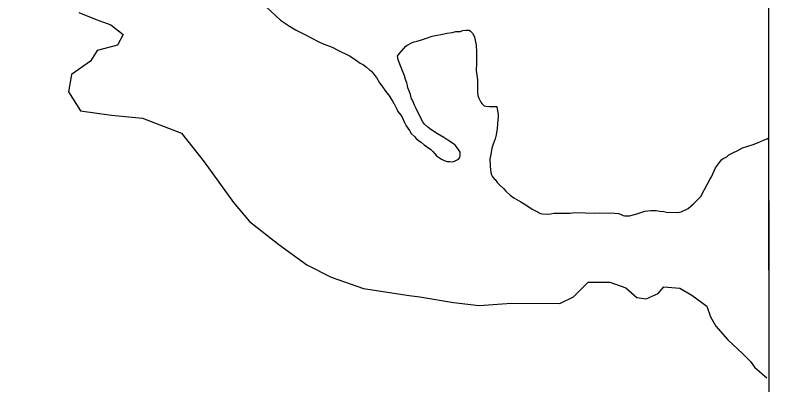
# Model space of a CAD drawing. Extents: x 3271442 to 3309282, y 752266 to 777610.
# Drawn here: x 3305673 to 3307057, y 760684 to 761362 of the extents above; entities that cross this region are included whole.
import ezdxf

# ---------------------------------------------------------------- set-up
doc = ezdxf.new("R2010")
doc.units = 0
for name, color, linetype in [('V-GRID-FRAM', 7, 'Continuous'), ('V-SITE-VEGE', 7, 'Continuous'), ('V-TOPO-SHOR', 7, 'Continuous')]:
    doc.layers.add(name, color=color, linetype=linetype)

msp = doc.modelspace()

# ---------------------------------------------------------------- linework, layer by layer
at = {"layer": 'V-GRID-FRAM'}
msp.add_lwpolyline([(3275591.3, 775827.4), (3307043.5, 775836.6), (3307056.7, 757650.8), (3275588.7, 757641.7), (3275591.3, 775827.4)], dxfattribs=at)
at = {"layer": 'V-SITE-VEGE'}
for p, q in [((3306133.3, 761377), (3306159.6, 761352.9)), ((3306159.6, 761352.9), (3306176.1, 761341.8)), ((3306176.1, 761341.8), (3306187.1, 761334.9)), ((3306187.1, 761334.9), (3306205.3, 761326)), ((3306205.3, 761326), (3306228.5, 761313.8)), ((3306427.1, 761319.6), (3306437.3, 761323.3)), ((3306437.3, 761323.3), (3306443.5, 761324.8)), ((3306443.5, 761324.8), (3306456.4, 761326.8)), ((3306456.4, 761326.8), (3306464.8, 761328.8)), ((3306464.8, 761328.8), (3306474.3, 761330.3)), ((3306474.3, 761330.3), (3306481.1, 761331.8)), ((3306481.1, 761331.8), (3306489.5, 761332.1)), ((3306489.5, 761332.1), (3306492.9, 761333.7)), ((3306492.9, 761333.7), (3306499, 761334.7)), ((3306499, 761334.7), (3306505.7, 761334.5)), ((3306505.7, 761334.5), (3306507.9, 761332.8)), ((3306507.9, 761332.8), (3306511.7, 761328.8)), ((3306511.7, 761328.8), (3306514.9, 761322)), ((3306514.9, 761322), (3306518.5, 761306.8)), ((3306228.5, 761313.8), (3306237.9, 761309.6)), ((3306237.9, 761309.6), (3306254.5, 761303.1)), ((3306389.3, 761304.9), (3306392.7, 761307.6)), ((3306392.7, 761307.6), (3306399.5, 761311.4)), ((3306399.5, 761311.4), (3306404.6, 761312.9)), ((3306404.6, 761312.9), (3306410.2, 761314.5)), ((3306410.2, 761314.5), (3306419.8, 761317.6)), ((3306419.8, 761317.6), (3306427.1, 761319.6)), ((3306254.5, 761303.1), (3306264.5, 761297.8)), ((3306264.5, 761297.8), (3306287.1, 761286.6)), ((3306377.2, 761291.2), (3306389.3, 761304.9)), ((3306518.5, 761306.8), (3306518.8, 761294.5)), ((3306518.8, 761294.5), (3306518.8, 761273.8)), ((3306287.1, 761286.6), (3306298.7, 761279.1)), ((3306374.3, 761286.8), (3306377.2, 761291.2)), ((3306374.9, 761284.6), (3306374.3, 761286.8)), ((3306375.3, 761280.1), (3306374.9, 761284.6)), ((3306380.6, 761266), (3306375.3, 761280.1)), ((3306298.7, 761279.1), (3306305.8, 761273.9)), ((3306305.8, 761273.9), (3306311.9, 761271)), ((3306311.9, 761271), (3306317.4, 761266.9)), ((3306317.4, 761266.9), (3306322.9, 761261.8)), ((3306386.9, 761250.7), (3306380.6, 761266)), ((3306518.8, 761273.8), (3306518.5, 761260.4)), ((3306322.9, 761261.8), (3306326.2, 761259.4)), ((3306326.2, 761259.4), (3306332.1, 761252)), ((3306332.1, 761252), (3306335.4, 761247.5)), ((3306518.5, 761260.4), (3306520.9, 761243.6)), ((3306335.4, 761247.5), (3306340.8, 761237.9)), ((3306389.5, 761242.3), (3306386.9, 761250.7)), ((3306391.1, 761237.8), (3306389.5, 761242.3)), ((3306520.9, 761243.6), (3306520.4, 761221.8)), ((3306340.8, 761237.9), (3306345.1, 761232.2)), ((3306345.1, 761232.2), (3306352.1, 761222.5)), ((3306392.6, 761232.7), (3306391.1, 761237.8)), ((3306393.1, 761228.8), (3306392.6, 761232.7)), ((3306396.3, 761221.4), (3306393.1, 761228.8)), ((3306352.1, 761222.5), (3306357.6, 761215.6)), ((3306357.6, 761215.6), (3306364, 761205.4)), ((3306397.8, 761216.4), (3306396.3, 761221.4)), ((3306399.9, 761208.5), (3306397.8, 761216.4)), ((3306520.4, 761221.8), (3306521.3, 761214.5)), ((3306521.3, 761214.5), (3306522.9, 761209.5)), ((3306364, 761205.4), (3306367.2, 761200.1)), ((3306367.2, 761200.1), (3306367.8, 761199.2)), ((3306367.8, 761199.2), (3306372.6, 761189.6)), ((3306401.5, 761206.2), (3306399.9, 761208.5)), ((3306404, 761200.1), (3306401.5, 761206.2)), ((3306405.2, 761197.2), (3306404, 761200.1)), ((3306408.4, 761191), (3306405.2, 761197.2)), ((3306522.9, 761209.5), (3306526.6, 761202.7)), ((3306526.6, 761202.7), (3306528.7, 761200.1)), ((3306528.7, 761200.1), (3306529.9, 761198.7)), ((3306529.9, 761198.7), (3306533.2, 761195.8)), ((3306372.6, 761189.6), (3306374.7, 761185.6)), ((3306374.7, 761185.6), (3306380.1, 761178.8)), ((3306412.6, 761181.4), (3306408.4, 761191)), ((3306533.2, 761195.8), (3306535.9, 761195.2)), ((3306535.9, 761195.2), (3306542.6, 761194.5)), ((3306542.6, 761194.5), (3306549.3, 761194.3)), ((3306549.3, 761194.3), (3306556.1, 761194.7)), ((3306556.1, 761194.7), (3306558.5, 761179.5)), ((3306380.1, 761178.8), (3306381.8, 761175.9)), ((3306381.8, 761175.9), (3306387.1, 761165.2)), ((3306416.4, 761175.1), (3306412.6, 761181.4)), ((3306420.1, 761167.2), (3306416.4, 761175.1)), ((3306558.4, 761175.6), (3306557.5, 761162.8)), ((3306558.5, 761179.5), (3306558.4, 761175.6)), ((3306387.1, 761165.2), (3306389.7, 761159)), ((3306389.7, 761159), (3306396.2, 761150.4)), ((3306423.4, 761162.1), (3306420.1, 761167.2)), ((3306429.4, 761156.4), (3306423.4, 761162.1)), ((3306434.9, 761152.3), (3306429.4, 761156.4)), ((3306557.5, 761162.8), (3306556.8, 761154.4)), ((3306396.2, 761150.4), (3306398.9, 761145.3)), ((3306398.9, 761145.3), (3306405.5, 761139)), ((3306447.5, 761144.2), (3306434.9, 761152.3)), ((3306459.1, 761137.8), (3306447.5, 761144.2)), ((3306554.8, 761142.7), (3306553, 761135.5)), ((3306556.8, 761154.4), (3306554.8, 761142.7)), ((3306405.5, 761139), (3306407.6, 761136.2)), ((3306407.6, 761136.2), (3306412.6, 761132.2)), ((3306412.6, 761132.2), (3306417.5, 761129.2)), ((3306417.5, 761129.2), (3306423, 761124.1)), ((3306466.3, 761132.6), (3306459.1, 761137.8)), ((3306476.7, 761126.2), (3306466.3, 761132.6)), ((3306553, 761135.5), (3306549.4, 761125.5)), ((3307026.2, 761124.8), (3307034.1, 761127.9)), ((3307034.1, 761127.9), (3307044.8, 761132.7)), ((3307044.8, 761132.7), (3307051.6, 761135.4)), ((3307051.6, 761135.4), (3307054.2, 761136.9)), ((3307054.2, 761136.9), (3307055.5, 759275.3)), ((3306423, 761124.1), (3306426.9, 761121.2)), ((3306426.9, 761121.2), (3306435.1, 761115.4)), ((3306435.1, 761115.4), (3306438.9, 761112)), ((3306480, 761123.8), (3306476.7, 761126.2)), ((3306486, 761115.9), (3306480, 761123.8)), ((3306489.2, 761110.8), (3306486, 761115.9)), ((3306547, 761118.3), (3306545, 761106.6)), ((3306549.4, 761125.5), (3306547, 761118.3)), ((3306996.8, 761113.2), (3307006.5, 761118.5)), ((3307006.5, 761118.5), (3307014.4, 761121.2)), ((3307014.4, 761121.2), (3307026.2, 761124.8)), ((3306438.9, 761112), (3306443.3, 761107.4)), ((3306443.3, 761107.4), (3306445.4, 761104)), ((3306445.4, 761104), (3306454.8, 761098.2)), ((3306485.6, 761098), (3306488.4, 761101.3)), ((3306488.4, 761101.3), (3306489.1, 761104.6)), ((3306489.1, 761104.6), (3306489.2, 761110.8)), ((3306545, 761106.6), (3306543.1, 761098.3)), ((3306970.8, 761099.3), (3306977.6, 761102.5)), ((3306977.6, 761102.5), (3306981.6, 761105.7)), ((3306981.6, 761105.7), (3306990.1, 761110)), ((3306990.1, 761110), (3306996.8, 761113.2)), ((3306454.8, 761098.2), (3306459.8, 761095.8)), ((3306459.8, 761095.8), (3306465.3, 761094)), ((3306465.3, 761094), (3306469.2, 761093.4)), ((3306469.2, 761093.4), (3306474.8, 761093.2)), ((3306474.8, 761093.2), (3306478.8, 761094.2)), ((3306478.8, 761094.2), (3306485.6, 761098)), ((3306543.1, 761098.3), (3306544, 761086)), ((3306544, 761086), (3306544.3, 761078.7)), ((3306957, 761082.3), (3306962.2, 761089.4)), ((3306962.2, 761089.4), (3306967.9, 761096.5)), ((3306967.9, 761096.5), (3306970.8, 761099.3)), ((3306544.3, 761078.7), (3306545.8, 761070.3)), ((3306949.9, 761065.7), (3306957, 761082.3)), ((3306545.8, 761070.3), (3306547.4, 761066.9)), ((3306547.4, 761066.9), (3306551.2, 761061.8)), ((3306551.2, 761061.8), (3306552.9, 761060.6)), ((3306552.9, 761060.6), (3306557.2, 761054.9)), ((3306937, 761042.5), (3306946.4, 761060.7)), ((3306946.4, 761060.7), (3306949.9, 761065.7)), ((3306557.2, 761054.9), (3306561, 761050.9)), ((3306561, 761050.9), (3306568.1, 761044)), ((3306568.1, 761044), (3306572.5, 761039.5)), ((3306572.5, 761039.5), (3306580.7, 761032)), ((3306580.7, 761032), (3306587.3, 761027.4)), ((3306930, 761029.8), (3306937, 761042.5)), ((3306587.3, 761027.4), (3306600, 761019.8)), ((3306600, 761019.8), (3306609.3, 761014)), ((3306916.8, 761016.2), (3306930, 761029.8)), ((3306609.3, 761014), (3306620.9, 761006.4)), ((3306620.9, 761006.4), (3306628.1, 761002.4)), ((3306827.6, 761002.6), (3306832.7, 761003.1)), ((3306832.7, 761003.1), (3306838.3, 761004.1)), ((3306838.3, 761004.1), (3306848.3, 761003.8)), ((3306848.3, 761003.8), (3306855, 761002.5)), ((3306894.1, 761001.6), (3306906.6, 761007.5)), ((3306906.6, 761007.5), (3306916.8, 761016.2)), ((3306628.1, 761002.4), (3306636.3, 760998.2)), ((3306636.3, 760998.2), (3306639.7, 760997.6)), ((3306639.7, 760997.6), (3306648.6, 760997.4)), ((3306648.6, 760997.4), (3306655.3, 760997.8)), ((3306655.3, 760997.8), (3306660.9, 760998.8)), ((3306660.9, 760998.8), (3306668.8, 760999.2)), ((3306668.8, 760999.2), (3306675.5, 760999)), ((3306675.5, 760999), (3306690.6, 760999.2)), ((3306690.6, 760999.2), (3306699, 761000.1)), ((3306699, 761000.1), (3306737, 760999.2)), ((3306737, 760999.2), (3306744.8, 760999.6)), ((3306744.8, 760999.6), (3306771.6, 760998.9)), ((3306771.6, 760998.9), (3306779.4, 760998.2)), ((3306779.4, 760998.2), (3306783.9, 760996.4)), ((3306783.9, 760996.4), (3306787.7, 760994.6)), ((3306787.7, 760994.6), (3306790, 760994)), ((3306790, 760994), (3306793.9, 760993.9)), ((3306793.9, 760993.9), (3306799.5, 760994.4)), ((3306799.5, 760994.4), (3306810.7, 760997.4)), ((3306810.7, 760997.4), (3306827.6, 761002.6)), ((3306855, 761002.5), (3306862.3, 761001.8)), ((3306862.3, 761001.8), (3306867.3, 761000.6)), ((3306867.3, 761000.6), (3306887.9, 761000.1)), ((3306887.9, 761000.1), (3306894.1, 761001.6))]:
    msp.add_line(p, q, dxfattribs=at)
at = {"layer": 'V-TOPO-SHOR'}
msp.add_lwpolyline([(3305789.7, 761366.7), (3305821.7, 761354.1), (3305848.8, 761344), (3305870.9, 761326.5), (3305860.8, 761306.8), (3305823.7, 761297.3), (3305811.2, 761277.6), (3305776.4, 761253.2), (3305771.2, 761221.2), (3305793.2, 761186.4), (3305849.9, 761178.5), (3305906.6, 761173.1), (3305978, 761145.4), (3306019.6, 761093.2), (3306073.3, 761018.7), (3306102.6, 760983.9), (3306156.6, 760941.5), (3306208.1, 760904), (3306252.4, 760881.4), (3306311.4, 760861.2), (3306395.3, 760848.2), (3306415, 760845.5), (3306476.6, 760835.1), (3306523.5, 760829.8), (3306582.8, 760834.3), (3306671.7, 760833.5), (3306696.5, 760845.7), (3306723.8, 760872.6), (3306763.3, 760872.3), (3306792.9, 760862.2), (3306812.5, 760844.7), (3306829.8, 760842.1), (3306852.1, 760851.8), (3306862, 760864.1), (3306891.6, 760861.3), (3306913.8, 760848.8), (3306940.8, 760828.8), (3306948, 760809), (3306957.7, 760791.7), (3306979.7, 760766.8), (3307006.7, 760741.9), (3307021.4, 760727), (3307028.7, 760717), (3307050.8, 760697.1)], dxfattribs=at)

doc.saveas('drawing.dxf')
